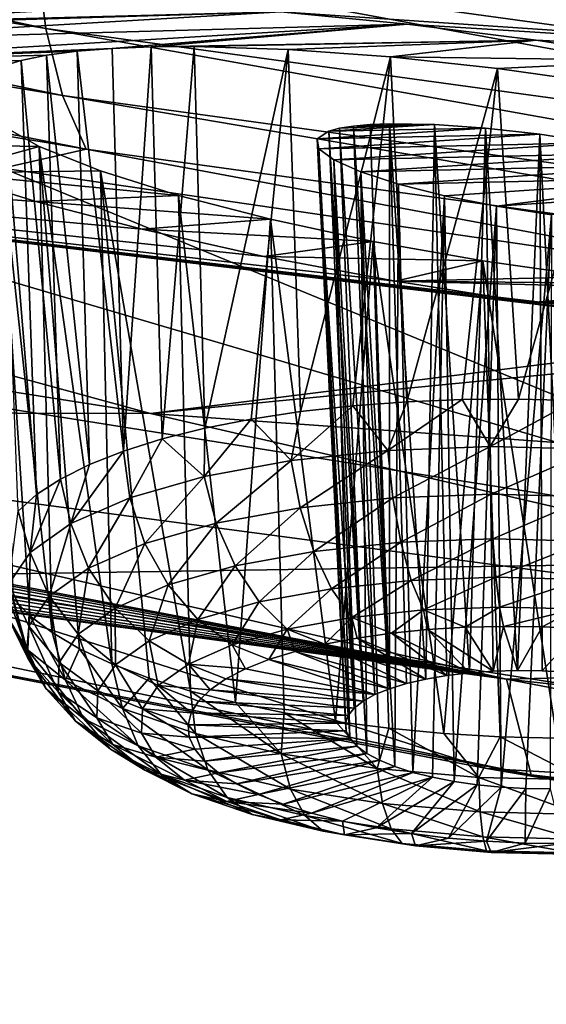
# Model space of a CAD drawing. Header units: metres. Extents: x -90 to 304, y -90 to 74.
# Tile 207 of 570: x 213.89 to 215.29, y -12.5 to -9.88. Entities that reach past the tile are written whole.
import ezdxf

# ---------------------------------------------------------------- set-up
doc = ezdxf.new("R2010")
doc.units = ezdxf.units.M
doc.layers.add('solid_21662050_350', color=7, linetype='CONTINUOUS')

msp = doc.modelspace()

# ---------------------------------------------------------------- linework, layer by layer
at = {"layer": 'solid_21662050_350'}
for points in [[(209.913177, -9.038943, 234.372818), (209.942688, -9.236912, 234.242355), (213.957672, -9.904531, 236.087784)], [(213.931992, -9.70633, 236.220642), (209.913177, -9.038943, 234.372818), (213.957672, -9.904531, 236.087784)], [(217.910461, -9.198931, 198.17865), (216.936523, -10.019878, 202.667664), (214.895355, -9.374923, 200.876236)], [(209.942688, -9.236912, 234.242355), (209.994247, -9.415782, 234.074661), (214.002518, -10.083063, 235.916183)], [(213.957672, -9.904531, 236.087784), (209.942688, -9.236912, 234.242355), (214.002518, -10.083063, 235.916183)], [(213.933914, -9.277753, 236.370636), (213.924805, -9.496619, 236.313461), (218.072495, -10.066339, 237.893372)], [(218.080185, -9.846431, 237.950195), (213.933914, -9.277753, 236.370636), (218.072495, -10.066339, 237.893372)], [(214.581314, -9.860794, 203.594101), (214.895355, -9.374923, 200.876236), (216.936523, -10.019878, 202.667664)], [(209.994247, -9.415782, 234.074661), (210.066025, -9.559234, 233.879288), (214.064972, -10.225574, 235.715546)], [(214.002518, -10.083063, 235.916183), (209.994247, -9.415782, 234.074661), (214.064972, -10.225574, 235.715546)], [(213.924805, -9.496619, 236.313461), (213.931992, -9.70633, 236.220642), (218.078552, -10.276705, 237.799759)], [(218.072495, -10.066339, 237.893372), (213.924805, -9.496619, 236.313461), (218.078552, -10.276705, 237.799759)], [(214.064972, -10.225574, 235.715546), (210.066025, -9.559234, 233.879288), (213.844086, -10.275762, 235.381256)], [(213.931992, -9.70633, 236.220642), (213.957672, -9.904531, 236.087784), (218.10022, -10.475114, 237.664841)], [(218.078552, -10.276705, 237.799759), (213.931992, -9.70633, 236.220642), (218.10022, -10.475114, 237.664841)], [(214.26178, -9.840569, 203.747742), (213.33075, -9.893331, 204.858093), (213.489288, -9.85969, 204.52243)], [(214.581314, -9.860794, 203.594101), (213.33075, -9.893331, 204.858093), (214.26178, -9.840569, 203.747742)], [(214.581314, -9.860794, 203.594101), (213.23349, -9.939178, 205.213608), (213.315445, -9.898322, 204.900848)], [(214.916672, -9.89296, 203.497086), (213.23349, -9.939178, 205.213608), (214.581314, -9.860794, 203.594101)], [(214.581314, -9.860794, 203.594101), (213.315445, -9.898322, 204.900848), (213.33075, -9.893331, 204.858093)], [(214.916672, -9.89296, 203.497086), (214.581314, -9.860794, 203.594101), (216.936523, -10.019878, 202.667664)], [(214.916672, -9.89296, 203.497086), (213.200516, -9.995644, 205.576553), (213.23349, -9.939178, 205.213608)], [(214.133652, -9.957504, 204.501541), (213.200516, -9.995644, 205.576553), (214.916672, -9.89296, 203.497086)], [(213.957672, -9.904531, 236.087784), (214.002518, -10.083063, 235.916183), (218.138062, -10.653362, 237.489883)], [(218.10022, -10.475114, 237.664841), (213.957672, -9.904531, 236.087784), (218.138062, -10.653362, 237.489883)], [(214.133652, -9.957504, 204.501541), (214.916672, -9.89296, 203.497086), (214.237686, -9.953326, 204.388184)], [(214.237686, -9.953326, 204.388184), (214.916672, -9.89296, 203.497086), (215.258499, -9.935966, 203.457718)], [(215.258499, -9.935966, 203.457718), (214.916672, -9.89296, 203.497086), (216.936523, -10.019878, 202.667664)], [(216.364029, -11.313791, 233.198608), (213.844086, -10.275762, 235.381256), (211.624512, -9.915481, 234.389801)], [(216.364029, -11.313791, 233.198608), (211.624512, -9.915481, 234.389801), (211.97171, -10.613742, 231.25415)], [(214.04068, -9.964956, 204.624786), (213.200516, -9.995644, 205.576553), (214.133652, -9.957504, 204.501541)], [(214.04068, -9.964956, 204.624786), (214.133652, -9.957504, 204.501541), (214.164124, -11.02681, 204.205963)], [(214.133652, -9.957504, 204.501541), (214.237686, -9.953326, 204.388184), (214.164124, -11.02681, 204.205963)], [(214.237686, -9.953326, 204.388184), (214.266403, -10.994577, 204.100998), (214.164124, -11.02681, 204.205963)], [(214.237686, -9.953326, 204.388184), (215.258499, -9.935966, 203.457718), (214.351059, -9.952416, 204.286148)], [(214.237686, -9.953326, 204.388184), (214.351059, -9.952416, 204.286148), (214.266403, -10.994577, 204.100998)], [(214.351059, -9.952416, 204.286148), (214.379608, -10.966118, 204.006683), (214.266403, -10.994577, 204.100998)], [(214.351059, -9.952416, 204.286148), (215.258499, -9.935966, 203.457718), (214.600418, -9.960121, 204.118759)], [(214.351059, -9.952416, 204.286148), (214.600418, -9.960121, 204.118759), (214.379608, -10.966118, 204.006683)], [(214.600418, -9.960121, 204.118759), (215.258499, -9.935966, 203.457718), (214.871796, -9.979822, 204.002975)], [(214.871796, -9.979822, 204.002975), (215.258499, -9.935966, 203.457718), (215.60289, -9.989502, 203.477005)], [(215.60289, -9.989502, 203.477005), (215.258499, -9.935966, 203.457718), (216.936523, -10.019878, 202.667664)], [(213.960129, -9.975602, 204.756226), (213.200516, -9.995644, 205.576553), (214.04068, -9.964956, 204.624786)], [(213.892868, -9.989312, 204.894409), (213.200516, -9.995644, 205.576553), (213.960129, -9.975602, 204.756226)], [(213.892868, -9.989312, 204.894409), (213.960129, -9.975602, 204.756226), (213.996643, -11.101145, 204.443146)], [(213.960129, -9.975602, 204.756226), (214.04068, -9.964956, 204.624786), (214.073868, -11.062462, 204.320435)], [(213.960129, -9.975602, 204.756226), (214.073868, -11.062462, 204.320435), (213.996643, -11.101145, 204.443146)], [(214.04068, -9.964956, 204.624786), (214.164124, -11.02681, 204.205963), (214.073868, -11.062462, 204.320435)], [(214.600418, -9.960121, 204.118759), (214.502472, -10.941744, 203.924042), (214.379608, -10.966118, 204.006683)], [(214.600418, -9.960121, 204.118759), (214.633667, -10.921722, 203.854004), (214.502472, -10.941744, 203.924042)], [(214.600418, -9.960121, 204.118759), (214.871796, -9.979822, 204.002975), (214.633667, -10.921722, 203.854004)], [(214.871796, -9.979822, 204.002975), (214.771759, -10.906272, 203.797302), (214.633667, -10.921722, 203.854004)], [(214.871796, -9.979822, 204.002975), (214.915222, -10.895562, 203.754593), (214.771759, -10.906272, 203.797302)], [(214.871796, -9.979822, 204.002975), (215.60289, -9.989502, 203.477005), (215.156174, -10.010619, 203.940826)], [(214.871796, -9.979822, 204.002975), (215.156174, -10.010619, 203.940826), (214.915222, -10.895562, 203.754593)], [(213.839554, -10.005945, 205.037903), (213.200516, -9.995644, 205.576553), (213.892868, -9.989312, 204.894409)], [(213.839554, -10.005945, 205.037903), (213.892868, -9.989312, 204.894409), (213.933273, -11.142432, 204.572769)], [(213.839554, -10.005945, 205.037903), (213.933273, -11.142432, 204.572769), (213.884476, -11.185873, 204.70787)], [(213.892868, -9.989312, 204.894409), (213.996643, -11.101145, 204.443146), (213.933273, -11.142432, 204.572769)], [(215.156174, -10.010619, 203.940826), (215.062485, -10.88971, 203.726318), (214.915222, -10.895562, 203.754593)], [(215.156174, -10.010619, 203.940826), (215.211929, -10.888782, 203.712814), (215.062485, -10.88971, 203.726318)], [(215.156174, -10.010619, 203.940826), (215.60289, -9.989502, 203.477005), (215.444809, -10.051527, 203.933624)], [(215.156174, -10.010619, 203.940826), (215.444809, -10.051527, 203.933624), (215.211929, -10.888782, 203.712814)], [(215.444809, -10.051527, 203.933624), (215.361938, -10.892784, 203.714203), (215.211929, -10.888782, 203.712814)], [(214.002518, -10.083063, 235.916183), (214.064972, -10.225574, 235.715546), (218.190765, -10.795069, 237.284683)], [(218.138062, -10.653362, 237.489883), (214.002518, -10.083063, 235.916183), (218.190765, -10.795069, 237.284683)], [(209.175735, -10.130343, 211.864243), (211.551086, -10.19276, 208.672668), (214.235138, -10.927046, 210.712219)], [(212.089539, -10.921674, 214.062256), (209.175735, -10.130343, 211.864243), (214.235138, -10.927046, 210.712219)], [(213.940018, -10.217942, 206.195129), (213.480423, -10.209768, 206.597626), (213.828613, -10.155399, 205.924881)], [(213.828613, -10.155399, 205.924881), (213.87175, -11.418193, 205.412582), (213.915649, -11.464108, 205.548538)], [(213.828613, -10.155399, 205.924881), (213.915649, -11.464108, 205.548538), (213.974319, -11.508653, 205.679276)], [(213.940018, -10.217942, 206.195129), (213.828613, -10.155399, 205.924881), (213.974319, -11.508653, 205.679276)], [(214.988983, -10.159651, 204.906601), (214.708527, -10.177585, 205.251114), (214.737137, -10.169811, 205.18129)], [(215.124252, -10.169164, 204.846313), (214.708527, -10.177585, 205.251114), (214.988983, -10.159651, 204.906601)], [(214.988983, -10.159651, 204.906601), (214.737137, -10.169811, 205.18129), (214.773972, -10.163862, 205.115082)], [(214.773972, -10.163862, 205.115082), (214.737137, -10.169811, 205.18129), (214.830612, -11.67326, 204.679916)], [(214.86969, -10.157783, 204.997757), (214.773972, -10.163862, 205.115082), (214.81842, -10.159831, 205.053558)], [(214.988983, -10.159651, 204.906601), (214.773972, -10.163862, 205.115082), (214.86969, -10.157783, 204.997757)], [(214.81842, -10.159831, 205.053558), (214.773972, -10.163862, 205.115082), (214.869263, -11.657547, 204.629547)], [(214.773972, -10.163862, 205.115082), (214.830612, -11.67326, 204.679916), (214.869263, -11.657547, 204.629547)], [(214.86969, -10.157783, 204.997757), (214.81842, -10.159831, 205.053558), (214.869263, -11.657547, 204.629547)], [(214.86969, -10.157783, 204.997757), (214.869263, -11.657547, 204.629547), (214.914459, -11.643697, 204.584366)], [(214.86969, -10.157783, 204.997757), (214.914459, -11.643697, 204.584366), (214.965454, -11.631946, 204.545105)], [(214.988983, -10.159651, 204.906601), (214.86969, -10.157783, 204.997757), (214.965454, -11.631946, 204.545105)], [(214.988983, -10.159651, 204.906601), (214.965454, -11.631946, 204.545105), (215.021332, -11.622498, 204.512482)], [(214.988983, -10.159651, 204.906601), (215.021332, -11.622498, 204.512482), (215.081177, -11.615509, 204.48703)], [(215.124252, -10.169164, 204.846313), (214.988983, -10.159651, 204.906601), (215.081177, -11.615509, 204.48703)], [(211.551086, -10.19276, 208.672668), (215.601944, -10.678221, 207.472519), (215.95137, -10.711699, 207.359406)], [(214.235138, -10.927046, 210.712219), (211.551086, -10.19276, 208.672668), (215.95137, -10.711699, 207.359406)], [(211.551086, -10.19276, 208.672668), (215.243439, -10.632452, 207.522369), (215.601944, -10.678221, 207.472519)], [(211.551086, -10.19276, 208.672668), (214.88501, -10.575756, 207.508224), (215.243439, -10.632452, 207.522369)], [(211.551086, -10.19276, 208.672668), (214.535721, -10.509732, 207.430847), (214.88501, -10.575756, 207.508224)], [(211.551086, -10.19276, 208.672668), (214.213287, -10.437957, 207.295105), (214.535721, -10.509732, 207.430847)], [(211.551086, -10.19276, 208.672668), (213.931534, -10.364081, 207.109741), (214.213287, -10.437957, 207.295105)], [(211.551086, -10.19276, 208.672668), (213.686157, -10.288124, 206.878906), (213.931534, -10.364081, 207.109741)], [(215.124252, -10.169164, 204.846313), (214.67746, -10.198054, 205.397003), (214.708527, -10.177585, 205.251114)], [(215.267822, -10.185664, 204.819534), (214.67746, -10.198054, 205.397003), (215.124252, -10.169164, 204.846313)], [(214.708527, -10.177585, 205.251114), (214.67746, -10.198054, 205.397003), (214.775497, -11.709169, 204.792648)], [(215.267822, -10.185664, 204.819534), (214.68219, -10.223965, 205.543854), (214.67746, -10.198054, 205.397003)], [(215.41188, -10.208212, 204.827286), (214.68219, -10.223965, 205.543854), (215.267822, -10.185664, 204.819534)], [(214.737137, -10.169811, 205.18129), (214.708527, -10.177585, 205.251114), (214.799179, -11.690569, 204.734604)], [(214.708527, -10.177585, 205.251114), (214.775497, -11.709169, 204.792648), (214.799179, -11.690569, 204.734604)], [(214.737137, -10.169811, 205.18129), (214.799179, -11.690569, 204.734604), (214.830612, -11.67326, 204.679916)], [(215.124252, -10.169164, 204.846313), (215.081177, -11.615509, 204.48703), (215.143951, -11.611104, 204.469193)], [(215.124252, -10.169164, 204.846313), (215.143951, -11.611104, 204.469193), (215.208572, -11.609356, 204.459274)], [(215.267822, -10.185664, 204.819534), (215.124252, -10.169164, 204.846313), (215.208572, -11.609356, 204.459274)], [(215.267822, -10.185664, 204.819534), (215.208572, -11.609356, 204.459274), (215.273941, -11.610296, 204.457443)], [(215.267822, -10.185664, 204.819534), (215.273941, -11.610296, 204.457443), (215.338928, -11.613906, 204.46373)], [(215.41188, -10.208212, 204.827286), (215.267822, -10.185664, 204.819534), (215.338928, -11.613906, 204.46373)], [(213.940018, -10.217942, 206.195129), (213.686157, -10.288124, 206.878906), (213.480423, -10.209768, 206.597626)], [(214.102509, -10.283033, 206.435181), (213.686157, -10.288124, 206.878906), (213.940018, -10.217942, 206.195129)], [(213.940018, -10.217942, 206.195129), (213.974319, -11.508653, 205.679276), (214.047089, -11.551337, 205.803375)], [(213.940018, -10.217942, 206.195129), (214.047089, -11.551337, 205.803375), (214.133179, -11.591696, 205.919479)], [(214.102509, -10.283033, 206.435181), (213.940018, -10.217942, 206.195129), (214.133179, -11.591696, 205.919479)], [(214.67746, -10.198054, 205.397003), (214.759979, -11.728758, 204.853104), (214.775497, -11.709169, 204.792648)], [(214.67746, -10.198054, 205.397003), (214.752884, -11.748985, 204.914886), (214.759979, -11.728758, 204.853104)], [(214.67746, -10.198054, 205.397003), (214.68219, -10.223965, 205.543854), (214.752884, -11.748985, 204.914886)], [(215.41188, -10.208212, 204.827286), (214.721863, -10.253722, 205.682983), (214.68219, -10.223965, 205.543854)], [(215.54863, -10.235579, 204.86908), (214.721863, -10.253722, 205.682983), (215.41188, -10.208212, 204.827286)], [(214.064972, -10.225574, 235.715546), (213.844086, -10.275762, 235.381256), (216.102814, -10.606474, 236.291229)], [(218.190765, -10.795069, 237.284683), (214.064972, -10.225574, 235.715546), (216.102814, -10.606474, 236.291229)], [(214.68219, -10.223965, 205.543854), (214.754333, -11.769512, 204.976974), (214.752884, -11.748985, 204.914886)], [(214.68219, -10.223965, 205.543854), (214.764297, -11.789985, 205.038284), (214.754333, -11.769512, 204.976974)], [(214.68219, -10.223965, 205.543854), (214.721863, -10.253722, 205.682983), (214.764297, -11.789985, 205.038284)], [(215.54863, -10.235579, 204.86908), (214.793747, -10.285604, 205.806595), (214.721863, -10.253722, 205.682983)], [(215.54863, -10.235579, 204.86908), (215.670273, -10.266241, 204.942612), (214.793747, -10.285604, 205.806595)], [(214.721863, -10.253722, 205.682983), (214.782608, -11.810054, 205.097763), (214.764297, -11.789985, 205.038284)], [(214.721863, -10.253722, 205.682983), (214.80896, -11.829383, 205.154434), (214.782608, -11.810054, 205.097763)], [(214.721863, -10.253722, 205.682983), (214.793747, -10.285604, 205.806595), (214.80896, -11.829383, 205.154434)], [(214.793747, -10.285604, 205.806595), (215.670273, -10.266241, 204.942612), (214.893463, -10.317826, 205.907959)], [(215.769623, -10.298383, 205.043488), (214.893463, -10.317826, 205.907959), (215.670273, -10.266241, 204.942612)], [(214.102509, -10.283033, 206.435181), (214.309708, -10.348287, 206.636414), (213.686157, -10.288124, 206.878906)], [(214.309708, -10.348287, 206.636414), (213.931534, -10.364081, 207.109741), (213.686157, -10.288124, 206.878906)], [(216.364029, -11.313791, 233.198608), (216.102814, -10.606474, 236.291229), (213.844086, -10.275762, 235.381256)], [(214.102509, -10.283033, 206.435181), (214.133179, -11.591696, 205.919479), (214.231644, -11.629286, 206.026306)], [(214.102509, -10.283033, 206.435181), (214.231644, -11.629286, 206.026306), (214.3414, -11.663694, 206.122696)], [(214.102509, -10.283033, 206.435181), (214.3414, -11.663694, 206.122696), (214.309708, -10.348287, 206.636414)], [(214.793747, -10.285604, 205.806595), (214.893463, -10.317826, 205.907959), (214.883835, -11.864484, 205.255417)], [(214.793747, -10.285604, 205.806595), (214.842896, -11.847626, 205.207275), (214.80896, -11.829383, 205.154434)], [(214.793747, -10.285604, 205.806595), (214.883835, -11.864484, 205.255417), (214.842896, -11.847626, 205.207275)], [(215.015442, -10.348621, 205.981628), (214.893463, -10.317826, 205.907959), (215.769623, -10.298383, 205.043488)], [(215.015442, -10.348621, 205.981628), (215.769623, -10.298383, 205.043488), (215.153076, -10.37629, 206.023438)], [(215.153076, -10.37629, 206.023438), (215.769623, -10.298383, 205.043488), (215.841202, -10.3302, 205.166)], [(214.883835, -11.864484, 205.255417), (214.893463, -10.317826, 205.907959), (214.931091, -11.879663, 205.298019)], [(215.015442, -10.348621, 205.981628), (214.931091, -11.879663, 205.298019), (214.893463, -10.317826, 205.907959)], [(214.553909, -10.411335, 206.79155), (213.931534, -10.364081, 207.109741), (214.309708, -10.348287, 206.636414)], [(214.461243, -11.694546, 206.207581), (214.309708, -10.348287, 206.636414), (214.3414, -11.663694, 206.122696)], [(214.553909, -10.411335, 206.79155), (214.309708, -10.348287, 206.636414), (214.461243, -11.694546, 206.207581)], [(215.015442, -10.348621, 205.981628), (214.983826, -11.892903, 205.334351), (214.931091, -11.879663, 205.298019)], [(215.015442, -10.348621, 205.981628), (215.041168, -11.903981, 205.363815), (214.983826, -11.892903, 205.334351)], [(215.015442, -10.348621, 205.981628), (215.153076, -10.37629, 206.023438), (215.041168, -11.903981, 205.363815)], [(215.153076, -10.37629, 206.023438), (215.841202, -10.3302, 205.166), (215.298782, -10.399232, 206.030716)], [(214.553909, -10.411335, 206.79155), (214.213287, -10.437957, 207.295105), (213.931534, -10.364081, 207.109741)], [(215.153076, -10.37629, 206.023438), (215.102097, -11.912703, 205.385864), (215.041168, -11.903981, 205.363815)], [(215.153076, -10.37629, 206.023438), (215.165634, -11.918925, 205.400177), (215.102097, -11.912703, 205.385864)], [(215.153076, -10.37629, 206.023438), (215.298782, -10.399232, 206.030716), (215.165634, -11.918925, 205.400177)], [(215.298782, -10.399232, 206.030716), (215.230637, -11.922535, 205.406448), (215.165634, -11.918925, 205.400177)], [(215.298782, -10.399232, 206.030716), (215.296005, -11.923474, 205.404617), (215.230637, -11.922535, 205.406448)], [(214.826263, -10.469847, 206.894821), (214.213287, -10.437957, 207.295105), (214.553909, -10.411335, 206.79155)], [(214.553909, -10.411335, 206.79155), (214.461243, -11.694546, 206.207581), (214.589859, -11.721501, 206.280029)], [(214.553909, -10.411335, 206.79155), (214.589859, -11.721501, 206.280029), (214.725845, -11.744266, 206.339264)], [(214.826263, -10.469847, 206.894821), (214.553909, -10.411335, 206.79155), (214.725845, -11.744266, 206.339264)], [(214.826263, -10.469847, 206.894821), (214.535721, -10.509732, 207.430847), (214.213287, -10.437957, 207.295105)], [(215.116898, -10.521571, 206.941956), (214.535721, -10.509732, 207.430847), (214.826263, -10.469847, 206.894821)], [(214.826263, -10.469847, 206.894821), (214.725845, -11.744266, 206.339264), (214.867722, -11.76259, 206.384613)], [(214.826263, -10.469847, 206.894821), (214.867722, -11.76259, 206.384613), (215.013916, -11.776273, 206.415604)], [(215.116898, -10.521571, 206.941956), (214.826263, -10.469847, 206.894821), (215.013916, -11.776273, 206.415604)], [(215.116898, -10.521571, 206.941956), (214.88501, -10.575756, 207.508224), (214.535721, -10.509732, 207.430847)], [(215.414932, -10.564402, 206.930527), (214.88501, -10.575756, 207.508224), (215.116898, -10.521571, 206.941956)], [(215.116898, -10.521571, 206.941956), (215.013916, -11.776273, 206.415604), (215.162827, -11.785165, 206.431885)], [(215.116898, -10.521571, 206.941956), (215.162827, -11.785165, 206.431885), (215.312836, -11.789167, 206.433273)], [(215.414932, -10.564402, 206.930527), (215.116898, -10.521571, 206.941956), (215.312836, -11.789167, 206.433273)], [(215.563171, -10.581882, 206.902664), (214.88501, -10.575756, 207.508224), (215.414932, -10.564402, 206.930527)], [(215.708847, -10.59646, 206.860214), (215.243439, -10.632452, 207.522369), (214.88501, -10.575756, 207.508224)], [(215.708847, -10.59646, 206.860214), (214.88501, -10.575756, 207.508224), (215.563171, -10.581882, 206.902664)], [(215.850525, -10.607964, 206.803513), (215.243439, -10.632452, 207.522369), (215.708847, -10.59646, 206.860214)], [(215.98671, -10.616241, 206.733047), (215.243439, -10.632452, 207.522369), (215.850525, -10.607964, 206.803513)], [(216.364029, -11.313791, 233.198608), (211.97171, -10.613742, 231.25415), (213.519028, -11.357837, 228.072144)], [(216.115952, -10.621189, 206.649521), (215.243439, -10.632452, 207.522369), (215.98671, -10.616241, 206.733047)], [(216.348236, -10.620845, 206.446594), (215.601944, -10.678221, 207.472519), (215.243439, -10.632452, 207.522369)], [(216.348236, -10.620845, 206.446594), (215.243439, -10.632452, 207.522369), (216.236893, -10.622736, 206.553711)], [(216.236893, -10.622736, 206.553711), (215.243439, -10.632452, 207.522369), (216.115952, -10.621189, 206.649521)], [(214.235138, -10.927046, 210.712219), (215.95137, -10.711699, 207.359406), (216.240601, -10.729753, 207.210236)], [(214.235138, -10.927046, 210.712219), (216.240601, -10.729753, 207.210236), (218.255646, -11.214742, 208.556229)], [(211.178085, -10.864612, 215.472641), (212.089539, -10.921674, 214.062256), (215.179672, -11.632113, 216.035568)], [(211.461945, -10.93237, 215.633209), (211.178085, -10.864612, 215.472641), (215.179672, -11.632113, 216.035568)], [(214.865067, -11.025016, 203.752548), (214.771759, -10.906272, 203.797302), (214.915222, -10.895562, 203.754593)], [(214.865067, -11.025016, 203.752548), (214.915222, -10.895562, 203.754593), (215.062485, -10.88971, 203.726318)], [(215.136414, -11.014812, 203.702194), (214.865067, -11.025016, 203.752548), (215.062485, -10.88971, 203.726318)], [(215.136414, -11.014812, 203.702194), (215.062485, -10.88971, 203.726318), (215.211929, -10.888782, 203.712814)], [(215.136414, -11.014812, 203.702194), (215.211929, -10.888782, 203.712814), (215.361938, -10.892784, 203.714203)], [(215.412491, -11.021612, 203.703049), (215.136414, -11.014812, 203.702194), (215.361938, -10.892784, 203.714203)], [(212.089539, -10.921674, 214.062256), (214.235138, -10.927046, 210.712219), (217.083679, -11.586398, 212.54364)], [(215.179672, -11.632113, 216.035568), (212.089539, -10.921674, 214.062256), (217.083679, -11.586398, 212.54364)], [(214.608887, -11.051834, 203.852127), (214.502472, -10.941744, 203.924042), (214.633667, -10.921722, 203.854004)], [(214.608887, -11.051834, 203.852127), (214.633667, -10.921722, 203.854004), (214.771759, -10.906272, 203.797302)], [(214.865067, -11.025016, 203.752548), (214.608887, -11.051834, 203.852127), (214.771759, -10.906272, 203.797302)], [(211.714767, -10.996675, 215.839279), (211.461945, -10.93237, 215.633209), (215.179672, -11.632113, 216.035568)], [(217.083679, -11.586398, 212.54364), (214.235138, -10.927046, 210.712219), (218.255646, -11.214742, 208.556229)], [(214.377701, -11.094235, 203.997131), (214.379608, -10.966118, 204.006683), (214.502472, -10.941744, 203.924042)], [(214.608887, -11.051834, 203.852127), (214.377701, -11.094235, 203.997131), (214.502472, -10.941744, 203.924042)], [(214.377701, -11.094235, 203.997131), (214.266403, -10.994577, 204.100998), (214.379608, -10.966118, 204.006683)], [(211.934891, -11.057697, 216.098618), (211.714767, -10.996675, 215.839279), (215.179672, -11.632113, 216.035568)], [(214.18042, -11.150591, 204.181976), (214.164124, -11.02681, 204.205963), (214.266403, -10.994577, 204.100998)], [(214.377701, -11.094235, 203.997131), (214.18042, -11.150591, 204.181976), (214.266403, -10.994577, 204.100998)], [(214.024597, -11.218733, 204.399567), (214.073868, -11.062462, 204.320435), (214.164124, -11.02681, 204.205963)], [(214.18042, -11.150591, 204.181976), (214.024597, -11.218733, 204.399567), (214.164124, -11.02681, 204.205963)], [(214.632126, -11.176997, 203.863022), (214.608887, -11.051834, 203.852127), (214.865067, -11.025016, 203.752548)], [(214.632126, -11.176997, 203.863022), (214.865067, -11.025016, 203.752548), (214.878143, -11.151243, 203.767395)], [(214.878143, -11.151243, 203.767395), (214.865067, -11.025016, 203.752548), (215.136414, -11.014812, 203.702194)], [(214.878143, -11.151243, 203.767395), (215.136414, -11.014812, 203.702194), (215.138733, -11.141443, 203.719055)], [(215.138733, -11.141443, 203.719055), (215.136414, -11.014812, 203.702194), (215.412491, -11.021612, 203.703049)], [(215.138733, -11.141443, 203.719055), (215.412491, -11.021612, 203.703049), (215.403854, -11.147974, 203.719864)], [(212.10997, -11.112101, 216.400269), (211.934891, -11.057697, 216.098618), (215.179672, -11.632113, 216.035568)], [(214.410126, -11.217715, 204.002274), (214.377701, -11.094235, 203.997131), (214.608887, -11.051834, 203.852127)], [(214.410126, -11.217715, 204.002274), (214.608887, -11.051834, 203.852127), (214.632126, -11.176997, 203.863022)], [(214.024597, -11.218733, 204.399567), (213.996643, -11.101145, 204.443146), (214.073868, -11.062462, 204.320435)], [(213.916245, -11.296044, 204.641525), (213.933273, -11.142432, 204.572769), (213.996643, -11.101145, 204.443146)], [(214.024597, -11.218733, 204.399567), (213.916245, -11.296044, 204.641525), (213.996643, -11.101145, 204.443146)], [(214.220673, -11.271833, 204.179779), (214.18042, -11.150591, 204.181976), (214.377701, -11.094235, 203.997131)], [(214.220673, -11.271833, 204.179779), (214.377701, -11.094235, 203.997131), (214.410126, -11.217715, 204.002274)], [(212.230103, -11.156607, 216.726669), (212.10997, -11.112101, 216.400269), (215.179672, -11.632113, 216.035568)], [(211.383194, -11.149375, 222.751938), (211.870438, -11.186058, 218.59671), (215.24498, -11.885921, 220.539795)], [(215.127457, -11.869359, 224.75177), (211.383194, -11.149375, 222.751938), (215.24498, -11.885921, 220.539795)], [(213.519028, -11.357837, 228.072144), (211.383194, -11.149375, 222.751938), (215.127457, -11.869359, 224.75177)], [(212.293137, -11.190142, 217.070343), (212.230103, -11.156607, 216.726669), (215.179672, -11.632113, 216.035568)], [(213.916245, -11.296044, 204.641525), (213.884476, -11.185873, 204.70787), (213.933273, -11.142432, 204.572769)], [(214.07103, -11.337272, 204.388733), (214.024597, -11.218733, 204.399567), (214.18042, -11.150591, 204.181976)], [(214.07103, -11.337272, 204.388733), (214.18042, -11.150591, 204.181976), (214.220673, -11.271833, 204.179779)], [(214.632126, -11.176997, 203.863022), (214.878143, -11.151243, 203.767395), (214.668381, -11.293002, 203.902435)], [(214.878143, -11.151243, 203.767395), (214.899277, -11.268832, 203.812683), (214.668381, -11.293002, 203.902435)], [(214.878143, -11.151243, 203.767395), (215.138733, -11.141443, 203.719055), (214.899277, -11.268832, 203.812683)], [(215.138733, -11.141443, 203.719055), (215.143829, -11.259635, 203.767319), (214.899277, -11.268832, 203.812683)], [(215.138733, -11.141443, 203.719055), (215.403854, -11.147974, 203.719864), (215.143829, -11.259635, 203.767319)], [(215.403854, -11.147974, 203.719864), (215.392639, -11.265764, 203.768066), (215.143829, -11.259635, 203.767319)], [(211.870438, -11.186058, 218.59671), (211.948456, -11.196682, 218.482376), (215.179672, -11.632113, 216.035568)], [(215.24498, -11.885921, 220.539795), (211.870438, -11.186058, 218.59671), (215.179672, -11.632113, 216.035568)], [(213.916245, -11.296044, 204.641525), (213.859512, -11.379555, 204.898575), (213.884476, -11.185873, 204.70787)], [(214.410126, -11.217715, 204.002274), (214.632126, -11.176997, 203.863022), (214.460037, -11.331217, 204.033112)], [(214.632126, -11.176997, 203.863022), (214.668381, -11.293002, 203.902435), (214.460037, -11.331217, 204.033112)], [(211.948456, -11.196682, 218.482376), (212.126648, -11.21628, 218.143631), (215.179672, -11.632113, 216.035568)], [(212.24324, -11.22112, 217.787888), (212.298279, -11.212073, 217.427322), (215.179672, -11.632113, 216.035568)], [(212.298279, -11.212073, 217.427322), (212.293137, -11.190142, 217.070343), (215.179672, -11.632113, 216.035568)], [(212.126648, -11.21628, 218.143631), (212.24324, -11.22112, 217.787888), (215.179672, -11.632113, 216.035568)], [(213.96698, -11.411515, 204.621109), (213.916245, -11.296044, 204.641525), (214.024597, -11.218733, 204.399567)], [(213.96698, -11.411515, 204.621109), (214.024597, -11.218733, 204.399567), (214.07103, -11.337272, 204.388733)], [(214.220673, -11.271833, 204.179779), (214.410126, -11.217715, 204.002274), (214.282227, -11.382007, 204.199707)], [(214.410126, -11.217715, 204.002274), (214.460037, -11.331217, 204.033112), (214.282227, -11.382007, 204.199707)], [(214.899277, -11.268832, 203.812683), (215.143829, -11.259635, 203.767319), (214.927063, -11.370105, 203.885452)], [(215.143829, -11.259635, 203.767319), (215.151382, -11.36167, 203.843842), (214.927063, -11.370105, 203.885452)], [(215.143829, -11.259635, 203.767319), (215.392639, -11.265764, 203.768066), (215.151382, -11.36167, 203.843842)], [(215.392639, -11.265764, 203.768066), (215.379608, -11.367291, 203.844543), (215.151382, -11.36167, 203.843842)], [(214.07103, -11.337272, 204.388733), (214.220673, -11.271833, 204.179779), (214.1418, -11.44342, 204.395813)], [(214.220673, -11.271833, 204.179779), (214.282227, -11.382007, 204.199707), (214.1418, -11.44342, 204.395813)], [(214.460037, -11.331217, 204.033112), (214.668381, -11.293002, 203.902435), (214.52417, -11.427328, 204.087646)], [(214.668381, -11.293002, 203.902435), (214.715286, -11.392276, 203.967789), (214.52417, -11.427328, 204.087646)], [(214.668381, -11.293002, 203.902435), (214.899277, -11.268832, 203.812683), (214.715286, -11.392276, 203.967789)], [(214.899277, -11.268832, 203.812683), (214.927063, -11.370105, 203.885452), (214.715286, -11.392276, 203.967789)], [(216.364029, -11.313791, 233.198608), (213.519028, -11.357837, 228.072144), (217.670944, -12.016645, 229.902054)], [(213.912491, -11.491712, 204.86795), (213.859512, -11.379555, 204.898575), (213.916245, -11.296044, 204.641525)], [(213.912491, -11.491712, 204.86795), (213.916245, -11.296044, 204.641525), (213.96698, -11.411515, 204.621109)], [(213.96698, -11.411515, 204.621109), (214.07103, -11.337272, 204.388733), (214.044128, -11.513099, 204.613892)], [(214.07103, -11.337272, 204.388733), (214.1418, -11.44342, 204.395813), (214.044128, -11.513099, 204.613892)], [(214.282227, -11.382007, 204.199707), (214.460037, -11.331217, 204.033112), (214.361069, -11.473915, 204.240463)], [(214.460037, -11.331217, 204.033112), (214.52417, -11.427328, 204.087646), (214.361069, -11.473915, 204.240463)], [(217.670944, -12.016645, 229.902054), (213.519028, -11.357837, 228.072144), (215.127457, -11.869359, 224.75177)], [(213.907562, -11.552217, 205.418213), (213.87175, -11.418193, 205.412582), (213.843079, -11.371409, 205.272903)], [(213.856583, -11.466053, 205.160828), (213.907562, -11.552217, 205.418213), (213.843079, -11.371409, 205.272903)], [(214.715286, -11.392276, 203.967789), (214.927063, -11.370105, 203.885452), (214.76976, -11.468334, 204.05481)], [(214.927063, -11.370105, 203.885452), (214.959702, -11.448449, 203.980972), (214.76976, -11.468334, 204.05481)], [(214.927063, -11.370105, 203.885452), (215.151382, -11.36167, 203.843842), (214.959702, -11.448449, 203.980972)], [(215.151382, -11.36167, 203.843842), (215.160904, -11.440883, 203.943649), (214.959702, -11.448449, 203.980972)], [(215.151382, -11.36167, 203.843842), (215.379608, -11.367291, 203.844543), (215.160904, -11.440883, 203.943649)], [(215.379608, -11.367291, 203.844543), (215.365601, -11.445926, 203.94426), (215.160904, -11.440883, 203.943649)], [(213.909683, -11.574778, 205.119797), (213.856583, -11.466053, 205.160828), (213.859512, -11.379555, 204.898575)], [(213.909683, -11.574778, 205.119797), (213.859512, -11.379555, 204.898575), (213.912491, -11.491712, 204.86795)], [(214.1418, -11.44342, 204.395813), (214.282227, -11.382007, 204.199707), (214.232254, -11.530248, 204.420334)], [(214.282227, -11.382007, 204.199707), (214.361069, -11.473915, 204.240463), (214.232254, -11.530248, 204.420334)], [(214.52417, -11.427328, 204.087646), (214.715286, -11.392276, 203.967789), (214.598343, -11.499772, 204.162323)], [(214.715286, -11.392276, 203.967789), (214.76976, -11.468334, 204.05481), (214.598343, -11.499772, 204.162323)], [(213.907562, -11.552217, 205.418213), (213.915649, -11.464108, 205.548538), (213.87175, -11.418193, 205.412582)], [(213.912491, -11.491712, 204.86795), (213.96698, -11.411515, 204.621109), (213.993011, -11.588362, 204.845566)], [(213.96698, -11.411515, 204.621109), (214.044128, -11.513099, 204.613892), (213.993011, -11.588362, 204.845566)], [(214.044128, -11.513099, 204.613892), (214.1418, -11.44342, 204.395813), (214.142685, -11.594159, 204.620377)], [(214.1418, -11.44342, 204.395813), (214.232254, -11.530248, 204.420334), (214.142685, -11.594159, 204.620377)], [(214.361069, -11.473915, 204.240463), (214.52417, -11.427328, 204.087646), (214.452057, -11.541557, 204.299377)], [(214.52417, -11.427328, 204.087646), (214.598343, -11.499772, 204.162323), (214.452057, -11.541557, 204.299377)], [(214.76976, -11.468334, 204.05481), (214.959702, -11.448449, 203.980972), (214.874466, -11.510116, 204.136032)], [(214.959702, -11.448449, 203.980972), (214.970428, -11.500557, 204.100204), (214.874466, -11.510116, 204.136032)], [(214.959702, -11.448449, 203.980972), (215.160904, -11.440883, 203.943649), (215.069946, -11.494515, 204.074768)], [(214.959702, -11.448449, 203.980972), (215.069946, -11.494515, 204.074768), (214.970428, -11.500557, 204.100204)], [(215.160904, -11.440883, 203.943649), (215.171738, -11.492067, 204.060074), (215.069946, -11.494515, 204.074768)], [(215.160904, -11.440883, 203.943649), (215.365601, -11.445926, 203.94426), (215.171738, -11.492067, 204.060074)], [(215.365601, -11.445926, 203.94426), (215.274551, -11.493243, 204.056274), (215.171738, -11.492067, 204.060074)], [(215.365601, -11.445926, 203.94426), (215.377075, -11.498029, 204.063431), (215.274551, -11.493243, 204.056274)], [(213.958649, -11.657521, 205.366959), (213.907562, -11.552217, 205.418213), (213.856583, -11.466053, 205.160828)], [(213.958649, -11.657521, 205.366959), (213.856583, -11.466053, 205.160828), (213.909683, -11.574778, 205.119797)], [(213.907562, -11.552217, 205.418213), (214.010513, -11.634733, 205.660828), (213.915649, -11.464108, 205.548538)], [(214.010513, -11.634733, 205.660828), (213.974319, -11.508653, 205.679276), (213.915649, -11.464108, 205.548538)], [(214.232254, -11.530248, 204.420334), (214.361069, -11.473915, 204.240463), (214.336533, -11.592082, 204.460709)], [(214.361069, -11.473915, 204.240463), (214.452057, -11.541557, 204.299377), (214.336533, -11.592082, 204.460709)], [(214.598343, -11.499772, 204.162323), (214.76976, -11.468334, 204.05481), (214.697922, -11.539262, 204.236954)], [(214.76976, -11.468334, 204.05481), (214.783249, -11.523071, 204.181808), (214.697922, -11.539262, 204.236954)], [(214.76976, -11.468334, 204.05481), (214.874466, -11.510116, 204.136032), (214.783249, -11.523071, 204.181808)], [(213.909683, -11.574778, 205.119797), (213.912491, -11.491712, 204.86795), (213.990372, -11.666319, 205.081924)], [(213.912491, -11.491712, 204.86795), (213.993011, -11.588362, 204.845566), (213.990372, -11.666319, 205.081924)], [(214.452057, -11.541557, 204.299377), (214.598343, -11.499772, 204.162323), (214.549149, -11.580493, 204.372513)], [(214.598343, -11.499772, 204.162323), (214.619553, -11.558483, 204.300797), (214.549149, -11.580493, 204.372513)], [(214.598343, -11.499772, 204.162323), (214.697922, -11.539262, 204.236954), (214.619553, -11.558483, 204.300797)], [(214.874466, -11.510116, 204.136032), (214.970428, -11.500557, 204.100204), (215.081177, -11.615509, 204.48703)], [(214.970428, -11.500557, 204.100204), (215.069946, -11.494515, 204.074768), (215.143951, -11.611104, 204.469193)], [(214.970428, -11.500557, 204.100204), (215.143951, -11.611104, 204.469193), (215.081177, -11.615509, 204.48703)], [(215.069946, -11.494515, 204.074768), (215.171738, -11.492067, 204.060074), (215.143951, -11.611104, 204.469193)], [(215.171738, -11.492067, 204.060074), (215.208572, -11.609356, 204.459274), (215.143951, -11.611104, 204.469193)], [(215.171738, -11.492067, 204.060074), (215.274551, -11.493243, 204.056274), (215.208572, -11.609356, 204.459274)], [(215.274551, -11.493243, 204.056274), (215.273941, -11.610296, 204.457443), (215.208572, -11.609356, 204.459274)], [(215.274551, -11.493243, 204.056274), (215.377075, -11.498029, 204.063431), (215.273941, -11.610296, 204.457443)], [(215.377075, -11.498029, 204.063431), (215.338928, -11.613906, 204.46373), (215.273941, -11.610296, 204.457443)], [(214.010513, -11.634733, 205.660828), (214.047089, -11.551337, 205.803375), (213.974319, -11.508653, 205.679276)], [(213.993011, -11.588362, 204.845566), (214.044128, -11.513099, 204.613892), (214.095779, -11.663196, 204.83287)], [(214.044128, -11.513099, 204.613892), (214.142685, -11.594159, 204.620377), (214.095779, -11.663196, 204.83287)], [(214.697922, -11.539262, 204.236954), (214.783249, -11.523071, 204.181808), (214.965454, -11.631946, 204.545105)], [(214.783249, -11.523071, 204.181808), (214.874466, -11.510116, 204.136032), (215.021332, -11.622498, 204.512482)], [(214.783249, -11.523071, 204.181808), (215.021332, -11.622498, 204.512482), (214.965454, -11.631946, 204.545105)], [(214.874466, -11.510116, 204.136032), (215.081177, -11.615509, 204.48703), (215.021332, -11.622498, 204.512482)], [(214.05751, -11.736763, 205.599945), (214.010513, -11.634733, 205.660828), (213.907562, -11.552217, 205.418213)], [(214.05751, -11.736763, 205.599945), (213.907562, -11.552217, 205.418213), (213.958649, -11.657521, 205.366959)], [(214.010513, -11.634733, 205.660828), (214.161453, -11.710433, 205.879349), (214.047089, -11.551337, 205.803375)], [(214.161453, -11.710433, 205.879349), (214.133179, -11.591696, 205.919479), (214.047089, -11.551337, 205.803375)], [(214.142685, -11.594159, 204.620377), (214.232254, -11.530248, 204.420334), (214.25618, -11.649405, 204.640121)], [(214.232254, -11.530248, 204.420334), (214.336533, -11.592082, 204.460709), (214.25618, -11.649405, 204.640121)], [(214.336533, -11.592082, 204.460709), (214.452057, -11.541557, 204.299377), (214.487579, -11.605015, 204.451218)], [(214.452057, -11.541557, 204.299377), (214.549149, -11.580493, 204.372513), (214.487579, -11.605015, 204.451218)], [(214.619553, -11.558483, 204.300797), (214.697922, -11.539262, 204.236954), (214.914459, -11.643697, 204.584366)], [(214.697922, -11.539262, 204.236954), (214.965454, -11.631946, 204.545105), (214.914459, -11.643697, 204.584366)], [(213.909683, -11.574778, 205.119797), (213.990372, -11.666319, 205.081924), (214.036316, -11.743975, 205.313889)], [(213.958649, -11.657521, 205.366959), (213.909683, -11.574778, 205.119797), (214.036316, -11.743975, 205.313889)], [(214.487579, -11.605015, 204.451218), (214.549149, -11.580493, 204.372513), (214.830612, -11.67326, 204.679916)], [(214.549149, -11.580493, 204.372513), (214.619553, -11.558483, 204.300797), (214.869263, -11.657547, 204.629547)], [(214.549149, -11.580493, 204.372513), (214.869263, -11.657547, 204.629547), (214.830612, -11.67326, 204.679916)], [(214.619553, -11.558483, 204.300797), (214.914459, -11.643697, 204.584366), (214.869263, -11.657547, 204.629547)], [(213.990372, -11.666319, 205.081924), (213.993011, -11.588362, 204.845566), (214.093369, -11.734702, 205.049667)], [(213.993011, -11.588362, 204.845566), (214.095779, -11.663196, 204.83287), (214.093369, -11.734702, 205.049667)], [(214.095779, -11.663196, 204.83287), (214.142685, -11.594159, 204.620377), (214.214127, -11.711325, 204.830704)], [(214.161453, -11.710433, 205.879349), (214.231644, -11.629286, 206.026306), (214.133179, -11.591696, 205.919479)], [(214.142685, -11.594159, 204.620377), (214.25618, -11.649405, 204.640121), (214.214127, -11.711325, 204.830704)], [(214.25618, -11.649405, 204.640121), (214.336533, -11.592082, 204.460709), (214.393936, -11.660334, 204.625504)], [(214.336533, -11.592082, 204.460709), (214.487579, -11.605015, 204.451218), (214.435623, -11.631741, 204.535889)], [(214.336533, -11.592082, 204.460709), (214.435623, -11.631741, 204.535889), (214.393936, -11.660334, 204.625504)], [(214.435623, -11.631741, 204.535889), (214.487579, -11.605015, 204.451218), (214.830612, -11.67326, 204.679916)], [(215.179672, -11.632113, 216.035568), (217.083679, -11.586398, 212.54364), (220.078552, -12.166605, 214.155228)], [(214.161453, -11.710433, 205.879349), (214.354599, -11.776405, 206.065384), (214.231644, -11.629286, 206.026306)], [(214.354599, -11.776405, 206.065384), (214.3414, -11.663694, 206.122696), (214.231644, -11.629286, 206.026306)], [(214.393936, -11.660334, 204.625504), (214.435623, -11.631741, 204.535889), (214.799179, -11.690569, 204.734604)], [(214.435623, -11.631741, 204.535889), (214.830612, -11.67326, 204.679916), (214.799179, -11.690569, 204.734604)], [(218.42662, -12.257174, 217.771744), (215.179672, -11.632113, 216.035568), (220.078552, -12.166605, 214.155228)], [(215.24498, -11.885921, 220.539795), (215.179672, -11.632113, 216.035568), (218.42662, -12.257174, 217.771744)], [(213.958649, -11.657521, 205.366959), (214.036316, -11.743975, 205.313889), (214.129105, -11.818343, 205.532532)], [(214.05751, -11.736763, 205.599945), (213.958649, -11.657521, 205.366959), (214.129105, -11.818343, 205.532532)], [(214.202454, -11.809459, 205.809799), (214.161453, -11.710433, 205.879349), (214.010513, -11.634733, 205.660828)], [(214.202454, -11.809459, 205.809799), (214.010513, -11.634733, 205.660828), (214.05751, -11.736763, 205.599945)], [(214.214127, -11.711325, 204.830704), (214.25618, -11.649405, 204.640121), (214.343307, -11.721666, 204.814926)], [(214.25618, -11.649405, 204.640121), (214.393936, -11.660334, 204.625504), (214.363037, -11.690435, 204.718903)], [(214.25618, -11.649405, 204.640121), (214.363037, -11.690435, 204.718903), (214.343307, -11.721666, 204.814926)], [(213.990372, -11.666319, 205.081924), (214.093369, -11.734702, 205.049667), (214.135513, -11.805932, 205.262436)], [(214.036316, -11.743975, 205.313889), (213.990372, -11.666319, 205.081924), (214.135513, -11.805932, 205.262436)], [(214.093369, -11.734702, 205.049667), (214.095779, -11.663196, 204.83287), (214.211945, -11.775459, 205.025162)], [(214.095779, -11.663196, 204.83287), (214.214127, -11.711325, 204.830704), (214.211945, -11.775459, 205.025162)], [(214.582535, -11.830116, 206.211777), (214.3414, -11.663694, 206.122696), (214.354599, -11.776405, 206.065384)], [(214.582535, -11.830116, 206.211777), (214.461243, -11.694546, 206.207581), (214.3414, -11.663694, 206.122696)], [(214.363037, -11.690435, 204.718903), (214.393936, -11.660334, 204.625504), (214.775497, -11.709169, 204.792648)], [(214.393936, -11.660334, 204.625504), (214.799179, -11.690569, 204.734604), (214.775497, -11.709169, 204.792648)], [(214.387939, -11.872813, 205.988449), (214.354599, -11.776405, 206.065384), (214.161453, -11.710433, 205.879349)], [(214.202454, -11.809459, 205.809799), (214.387939, -11.872813, 205.988449), (214.161453, -11.710433, 205.879349)], [(214.343307, -11.721666, 204.814926), (214.363037, -11.690435, 204.718903), (214.759979, -11.728758, 204.853104)], [(214.363037, -11.690435, 204.718903), (214.775497, -11.709169, 204.792648), (214.759979, -11.728758, 204.853104)], [(214.582535, -11.830116, 206.211777), (214.589859, -11.721501, 206.280029), (214.461243, -11.694546, 206.207581)], [(214.05751, -11.736763, 205.599945), (214.129105, -11.818343, 205.532532), (214.265137, -11.886568, 205.729477)], [(214.202454, -11.809459, 205.809799), (214.05751, -11.736763, 205.599945), (214.265137, -11.886568, 205.729477)], [(214.093369, -11.734702, 205.049667), (214.211945, -11.775459, 205.025162), (214.249756, -11.839346, 205.215988)], [(214.135513, -11.805932, 205.262436), (214.093369, -11.734702, 205.049667), (214.249756, -11.839346, 205.215988)], [(214.211945, -11.775459, 205.025162), (214.214127, -11.711325, 204.830704), (214.338257, -11.785936, 205.009995)], [(214.214127, -11.711325, 204.830704), (214.343307, -11.721666, 204.814926), (214.335022, -11.753633, 204.912369)], [(214.214127, -11.711325, 204.830704), (214.335022, -11.753633, 204.912369), (214.338257, -11.785936, 205.009995)], [(214.335022, -11.753633, 204.912369), (214.343307, -11.721666, 204.814926), (214.752884, -11.748985, 204.914886)], [(214.343307, -11.721666, 204.814926), (214.759979, -11.728758, 204.853104), (214.752884, -11.748985, 204.914886)], [(214.582535, -11.830116, 206.211777), (214.836472, -11.869501, 206.312912), (214.589859, -11.721501, 206.280029)], [(214.836472, -11.869501, 206.312912), (214.725845, -11.744266, 206.339264), (214.589859, -11.721501, 206.280029)], [(214.036316, -11.743975, 205.313889), (214.135513, -11.805932, 205.262436), (214.220612, -11.874146, 205.462997)], [(214.129105, -11.818343, 205.532532), (214.036316, -11.743975, 205.313889), (214.220612, -11.874146, 205.462997)], [(214.335022, -11.753633, 204.912369), (214.752884, -11.748985, 204.914886), (214.754333, -11.769512, 204.976974)], [(214.338257, -11.785936, 205.009995), (214.335022, -11.753633, 204.912369), (214.754333, -11.769512, 204.976974)], [(214.836472, -11.869501, 206.312912), (214.867722, -11.76259, 206.384613), (214.725845, -11.744266, 206.339264)], [(214.836472, -11.869501, 206.312912), (215.106674, -11.893046, 206.364899), (214.867722, -11.76259, 206.384613)], [(215.106674, -11.893046, 206.364899), (215.013916, -11.776273, 206.415604), (214.867722, -11.76259, 206.384613)], [(214.211945, -11.775459, 205.025162), (214.338257, -11.785936, 205.009995), (214.352982, -11.818168, 205.106583)], [(214.249756, -11.839346, 205.215988), (214.211945, -11.775459, 205.025162), (214.352982, -11.818168, 205.106583)], [(214.338257, -11.785936, 205.009995), (214.754333, -11.769512, 204.976974), (214.764297, -11.789985, 205.038284)], [(214.352982, -11.818168, 205.106583), (214.338257, -11.785936, 205.009995), (214.764297, -11.789985, 205.038284)], [(214.606827, -11.924393, 206.129044), (214.354599, -11.776405, 206.065384), (214.387939, -11.872813, 205.988449)], [(214.606827, -11.924393, 206.129044), (214.582535, -11.830116, 206.211777), (214.354599, -11.776405, 206.065384)], [(215.106674, -11.893046, 206.364899), (215.162827, -11.785165, 206.431885), (215.013916, -11.776273, 206.415604)], [(215.106674, -11.893046, 206.364899), (215.382767, -11.899847, 206.365738), (215.162827, -11.785165, 206.431885)], [(215.382767, -11.899847, 206.365738), (215.312836, -11.789167, 206.433273), (215.162827, -11.785165, 206.431885)], [(214.135513, -11.805932, 205.262436), (214.249756, -11.839346, 205.215988), (214.32608, -11.900529, 205.395874)], [(214.220612, -11.874146, 205.462997), (214.135513, -11.805932, 205.262436), (214.32608, -11.900529, 205.395874)], [(214.202454, -11.809459, 205.809799), (214.265137, -11.886568, 205.729477), (214.439209, -11.946026, 205.897141)], [(214.202454, -11.809459, 205.809799), (214.439209, -11.946026, 205.897141), (214.387939, -11.872813, 205.988449)], [(214.379013, -11.849921, 205.200912), (214.352982, -11.818168, 205.106583), (214.764297, -11.789985, 205.038284)], [(214.379013, -11.849921, 205.200912), (214.764297, -11.789985, 205.038284), (214.782608, -11.810054, 205.097763)], [(214.416016, -11.8808, 205.291809), (214.379013, -11.849921, 205.200912), (214.782608, -11.810054, 205.097763)], [(214.416016, -11.8808, 205.291809), (214.782608, -11.810054, 205.097763), (214.80896, -11.829383, 205.154434)], [(214.129105, -11.818343, 205.532532), (214.220612, -11.874146, 205.462997), (214.345398, -11.936726, 205.643646)], [(214.265137, -11.886568, 205.729477), (214.129105, -11.818343, 205.532532), (214.345398, -11.936726, 205.643646)], [(214.249756, -11.839346, 205.215988), (214.352982, -11.818168, 205.106583), (214.379013, -11.849921, 205.200912)], [(214.249756, -11.839346, 205.215988), (214.379013, -11.849921, 205.200912), (214.416016, -11.8808, 205.291809)], [(214.32608, -11.900529, 205.395874), (214.249756, -11.839346, 205.215988), (214.416016, -11.8808, 205.291809)], [(214.463547, -11.910414, 205.378128), (214.416016, -11.8808, 205.291809), (214.80896, -11.829383, 205.154434)], [(214.463547, -11.910414, 205.378128), (214.80896, -11.829383, 205.154434), (214.842896, -11.847626, 205.207275)], [(214.850693, -11.962214, 206.226166), (214.836472, -11.869501, 206.312912), (214.582535, -11.830116, 206.211777)], [(214.850693, -11.962214, 206.226166), (214.582535, -11.830116, 206.211777), (214.606827, -11.924393, 206.129044)], [(214.520981, -11.938391, 205.458771), (214.463547, -11.910414, 205.378128), (214.842896, -11.847626, 205.207275)], [(214.520981, -11.938391, 205.458771), (214.842896, -11.847626, 205.207275), (214.883835, -11.864484, 205.255417)], [(214.587616, -11.964379, 205.53273), (214.520981, -11.938391, 205.458771), (214.883835, -11.864484, 205.255417)], [(214.587616, -11.964379, 205.53273), (214.883835, -11.864484, 205.255417), (214.931091, -11.879663, 205.298019)], [(214.220612, -11.874146, 205.462997), (214.32608, -11.900529, 205.395874), (214.438004, -11.956657, 205.557907)], [(214.345398, -11.936726, 205.643646), (214.220612, -11.874146, 205.462997), (214.438004, -11.956657, 205.557907)], [(214.265137, -11.886568, 205.729477), (214.345398, -11.936726, 205.643646), (214.505066, -11.991264, 205.79744)], [(214.265137, -11.886568, 205.729477), (214.505066, -11.991264, 205.79744), (214.439209, -11.946026, 205.897141)], [(214.32608, -11.900529, 205.395874), (214.416016, -11.8808, 205.291809), (214.463547, -11.910414, 205.378128)], [(214.644638, -11.994433, 206.029083), (214.387939, -11.872813, 205.988449), (214.439209, -11.946026, 205.897141)], [(214.606827, -11.924393, 206.129044), (214.387939, -11.872813, 205.988449), (214.644638, -11.994433, 206.029083)], [(214.662598, -11.988051, 205.599075), (214.587616, -11.964379, 205.53273), (214.931091, -11.879663, 205.298019)], [(214.662598, -11.988051, 205.599075), (214.931091, -11.879663, 205.298019), (214.983826, -11.892903, 205.334351)], [(214.744995, -12.009111, 205.656982), (214.662598, -11.988051, 205.599075), (214.983826, -11.892903, 205.334351)], [(214.744995, -12.009111, 205.656982), (214.983826, -11.892903, 205.334351), (214.833755, -12.027293, 205.705704)], [(214.833755, -12.027293, 205.705704), (214.983826, -11.892903, 205.334351), (215.041168, -11.903981, 205.363815)], [(215.110168, -11.984825, 206.276077), (215.106674, -11.893046, 206.364899), (214.836472, -11.869501, 206.312912)], [(215.110168, -11.984825, 206.276077), (214.836472, -11.869501, 206.312912), (214.850693, -11.962214, 206.226166)], [(215.37529, -11.991356, 206.276886), (215.382767, -11.899847, 206.365738), (215.106674, -11.893046, 206.364899)], [(215.37529, -11.991356, 206.276886), (215.106674, -11.893046, 206.364899), (215.110168, -11.984825, 206.276077)], [(215.127457, -11.869359, 224.75177), (215.24498, -11.885921, 220.539795), (218.776886, -12.495513, 222.233002)], [(219.028564, -12.486434, 226.465759), (215.127457, -11.869359, 224.75177), (218.776886, -12.495513, 222.233002)], [(217.670944, -12.016645, 229.902054), (215.127457, -11.869359, 224.75177), (219.028564, -12.486434, 226.465759)], [(218.776886, -12.495513, 222.233002), (215.24498, -11.885921, 220.539795), (218.42662, -12.257174, 217.771744)], [(214.32608, -11.900529, 205.395874), (214.463547, -11.910414, 205.378128), (214.520981, -11.938391, 205.458771)], [(214.438004, -11.956657, 205.557907), (214.32608, -11.900529, 205.395874), (214.520981, -11.938391, 205.458771)], [(214.833755, -12.027293, 205.705704), (215.041168, -11.903981, 205.363815), (214.927795, -12.042368, 205.744644)], [(214.927795, -12.042368, 205.744644), (215.041168, -11.903981, 205.363815), (215.102097, -11.912703, 205.385864)], [(214.927795, -12.042368, 205.744644), (215.102097, -11.912703, 205.385864), (215.025894, -12.054147, 205.7733)], [(215.025894, -12.054147, 205.7733), (215.102097, -11.912703, 205.385864), (215.165634, -11.918925, 205.400177)], [(215.025894, -12.054147, 205.7733), (215.165634, -11.918925, 205.400177), (215.126846, -12.062482, 205.791321)], [(215.126846, -12.062482, 205.791321), (215.165634, -11.918925, 205.400177), (215.230637, -11.922535, 205.406448)], [(214.345398, -11.936726, 205.643646), (214.438004, -11.956657, 205.557907), (214.581223, -12.005573, 205.695847)], [(214.345398, -11.936726, 205.643646), (214.581223, -12.005573, 205.695847), (214.505066, -11.991264, 205.79744)], [(214.438004, -11.956657, 205.557907), (214.520981, -11.938391, 205.458771), (214.587616, -11.964379, 205.53273)], [(214.693497, -12.035666, 205.918472), (214.439209, -11.946026, 205.897141), (214.505066, -11.991264, 205.79744)], [(214.644638, -11.994433, 206.029083), (214.439209, -11.946026, 205.897141), (214.693497, -12.035666, 205.918472)], [(214.606827, -11.924393, 206.129044), (214.644638, -11.994433, 206.029083), (214.873505, -12.029929, 206.120239)], [(214.850693, -11.962214, 206.226166), (214.606827, -11.924393, 206.129044), (214.873505, -12.029929, 206.120239)], [(215.126846, -12.062482, 205.791321), (215.230637, -11.922535, 205.406448), (215.22937, -12.067266, 205.798492)], [(215.22937, -12.067266, 205.798492), (215.230637, -11.922535, 205.406448), (215.296005, -11.923474, 205.404617)], [(215.22937, -12.067266, 205.798492), (215.296005, -11.923474, 205.404617), (215.332169, -12.068443, 205.794693)], [(214.438004, -11.956657, 205.557907), (214.587616, -11.964379, 205.53273), (214.662598, -11.988051, 205.599075)], [(214.581223, -12.005573, 205.695847), (214.438004, -11.956657, 205.557907), (214.662598, -11.988051, 205.599075)], [(214.850693, -11.962214, 206.226166), (214.873505, -12.029929, 206.120239), (215.11702, -12.051149, 206.167099)], [(215.110168, -11.984825, 206.276077), (214.850693, -11.962214, 206.226166), (215.11702, -12.051149, 206.167099)], [(214.750214, -12.045398, 205.804398), (214.505066, -11.991264, 205.79744), (214.581223, -12.005573, 205.695847)], [(214.693497, -12.035666, 205.918472), (214.505066, -11.991264, 205.79744), (214.750214, -12.045398, 205.804398)], [(214.744995, -12.009111, 205.656982), (214.581223, -12.005573, 205.695847), (214.662598, -11.988051, 205.599075)], [(214.644638, -11.994433, 206.029083), (214.693497, -12.035666, 205.918472), (214.903427, -12.068225, 206.002075)], [(214.873505, -12.029929, 206.120239), (214.644638, -11.994433, 206.029083), (214.903427, -12.068225, 206.002075)], [(215.110168, -11.984825, 206.276077), (215.11702, -12.051149, 206.167099), (215.365845, -12.057279, 206.167847)], [(215.37529, -11.991356, 206.276886), (215.110168, -11.984825, 206.276077), (215.365845, -12.057279, 206.167847)], [(214.750214, -12.045398, 205.804398), (214.581223, -12.005573, 205.695847), (214.744995, -12.009111, 205.656982)], [(214.750214, -12.045398, 205.804398), (214.744995, -12.009111, 205.656982), (214.833755, -12.027293, 205.705704)], [(214.693497, -12.035666, 205.918472), (214.750214, -12.045398, 205.804398), (214.938507, -12.0746, 205.879379)], [(214.903427, -12.068225, 206.002075), (214.693497, -12.035666, 205.918472), (214.938507, -12.0746, 205.879379)], [(214.750214, -12.045398, 205.804398), (214.833755, -12.027293, 205.705704), (214.927795, -12.042368, 205.744644)], [(214.938507, -12.0746, 205.879379), (214.750214, -12.045398, 205.804398), (214.927795, -12.042368, 205.744644)], [(214.873505, -12.029929, 206.120239), (214.903427, -12.068225, 206.002075), (215.126801, -12.087689, 206.045044)], [(215.11702, -12.051149, 206.167099), (214.873505, -12.029929, 206.120239), (215.126801, -12.087689, 206.045044)], [(214.938507, -12.0746, 205.879379), (214.927795, -12.042368, 205.744644), (215.025894, -12.054147, 205.7733)], [(214.903427, -12.068225, 206.002075), (214.938507, -12.0746, 205.879379), (215.138855, -12.092058, 205.917923)], [(215.126801, -12.087689, 206.045044), (214.903427, -12.068225, 206.002075), (215.138855, -12.092058, 205.917923)], [(214.938507, -12.0746, 205.879379), (215.025894, -12.054147, 205.7733), (215.126846, -12.062482, 205.791321)], [(215.138855, -12.092058, 205.917923), (214.938507, -12.0746, 205.879379), (215.126846, -12.062482, 205.791321)], [(215.11702, -12.051149, 206.167099), (215.126801, -12.087689, 206.045044), (215.355026, -12.093311, 206.045746)], [(215.365845, -12.057279, 206.167847), (215.11702, -12.051149, 206.167099), (215.355026, -12.093311, 206.045746)], [(215.138855, -12.092058, 205.917923), (215.126846, -12.062482, 205.791321), (215.22937, -12.067266, 205.798492)], [(215.138855, -12.092058, 205.917923), (215.22937, -12.067266, 205.798492), (215.332169, -12.068443, 205.794693)], [(215.343552, -12.0971, 205.918549), (215.138855, -12.092058, 205.917923), (215.332169, -12.068443, 205.794693)], [(215.126801, -12.087689, 206.045044), (215.138855, -12.092058, 205.917923), (215.343552, -12.0971, 205.918549)], [(215.355026, -12.093311, 206.045746), (215.126801, -12.087689, 206.045044), (215.343552, -12.0971, 205.918549)]]:
    msp.add_3dface(points, dxfattribs=at)

doc.saveas('drawing.dxf')
